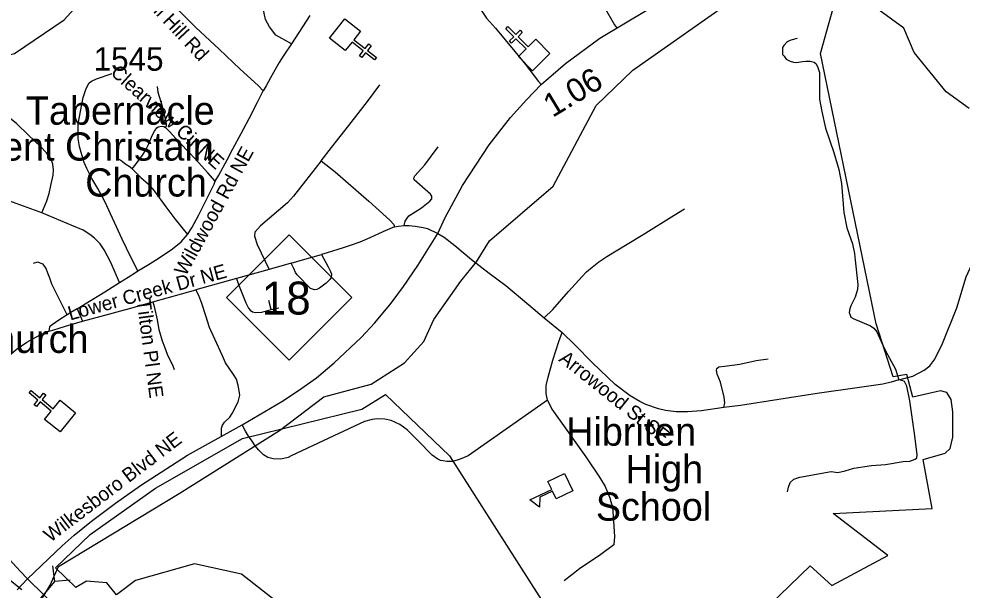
# Model space of a CAD drawing. Extents: x 1159738 to 1321356, y 736314 to 882035.
# Drawn here: x 1258568 to 1263584, y 800663 to 803699 of the extents above; entities that cross this region are included whole.
import ezdxf

# ---------------------------------------------------------------- set-up
doc = ezdxf.new("R2010")
doc.units = 0
for name, color, linetype in [('Exist Boundary Political City Limit New', 7, 'Continuous'), ('Exist Cultural Church CELL', 7, 'Continuous'), ('Exist Cultural Church Label', 7, 'Continuous'), ('Exist Cultural Educational Facility High CELL', 7, 'Continuous'), ('Exist Cultural Educational Facility High Label', 7, 'Continuous'), ('Exist Hydrographic Creek Single Shore', 7, 'Continuous'), ('Exist Road Non-System Type 51', 7, 'Continuous'), ('Exist Road Non-System Type 51 Label', 7, 'Continuous'), ('Exist Road Primary NC Attributed', 7, 'Continuous'), ('Exist Road Primary NC Label', 7, 'Continuous'), ('Exist Road Primary NC Mileage Hundredths English Label', 7, 'Continuous'), ('Exist Road Primary NC Shield CELL', 7, 'Continuous'), ('Exist Road Primary NC Shield Number Label', 7, 'Continuous'), ('Exist Road Primary US Attributed', 7, 'Continuous'), ('Exist Road Primary US Structure Culvert CELL', 7, 'Continuous'), ('Exist Road Primary US Structure Culvert Number Label', 7, 'Continuous'), ('Exist Road Primary US UnDivided 4 Lane Attributed', 7, 'Continuous'), ('Exist Road Secondary Type 51 Attributed', 7, 'Continuous'), ('Exist Road Secondary Type 51 Label', 7, 'Continuous'), ('Exist Road Secondary Type 51 Number Label', 7, 'Continuous'), ('Map Preparation Boundary City Limit Buffer Line', 7, 'Continuous')]:
    doc.layers.add(name, color=color, linetype=linetype)

msp = doc.modelspace()

# ---------------------------------------------------------------- linework, layer by layer
at = {"layer": 'Exist Boundary Political City Limit New'}
for points in [[(1262897.7, 801071), (1263424.1, 801097), (1263376.8, 801356.7), (1263492.7, 801391.7), (1263519.1, 801415.9), (1263534.1, 801476.9), (1263533.3, 801610.4), (1263524.4, 801676.2), (1263501.3, 801713.6), (1263469.3, 801722.5), (1263321.7, 801689.2), (1263289.9, 801809.4), (1263217.3, 801796.2), (1263127, 802078), (1262829.9, 803516.2), (1262935, 803890.8), (1263000.4, 803887.9), (1262935.6, 804019), (1262185.1, 805491.1)], [(1259999, 800554.9), (1259751.7, 800748.4), (1259501.5, 800802.4), (1259188.8, 800714.2), (1259086.5, 800637.4), (1259035.3, 800702.8), (1258928.3, 800710.1), (1258870.4, 800677.2), (1258762.4, 800781.1), (1258946.6, 800958.6), (1259294.3, 801205.2), (1259757.4, 801469.7), (1260391.4, 801624.9), (1260517.5, 801702.7), (1260857, 801376.7), (1261398.8, 800530.4)], [(1262075.4, 800115), (1262774.7, 800792.2), (1262891.1, 800687.8), (1263188.2, 800846.4), (1262897.7, 801071)]]:
    msp.add_lwpolyline(points, dxfattribs=at)
at = {"layer": 'Exist Cultural Church CELL'}
for points in [[(1260384.7, 803633.2), (1260349.5, 803588.5), (1260409.3, 803541.3), (1260429.1, 803566.4), (1260441.6, 803556.5), (1260421.8, 803531.4), (1260469, 803494.1), (1260459.1, 803481.5), (1260411.9, 803518.8), (1260392.1, 803493.7), (1260379.5, 803503.6), (1260399.3, 803528.7), (1260339.6, 803575.9), (1260303.8, 803530.7), (1260220.2, 803596.7), (1260301.1, 803699.2)], [(1261224.5, 803499.2), (1261264.7, 803539.5), (1261210.8, 803593.3), (1261188.2, 803570.7), (1261176.9, 803582), (1261199.5, 803604.6), (1261157, 803647.2), (1261168.3, 803658.5), (1261210.9, 803616), (1261233.5, 803638.6), (1261244.8, 803627.3), (1261222.2, 803604.7), (1261276, 803550.8), (1261316.8, 803591.5), (1261392.1, 803516.2), (1261299.8, 803423.9)], [(1258705, 801570.9), (1258740.8, 801615.2), (1258681.7, 801663.2), (1258661.6, 801638.4), (1258649.2, 801648.4), (1258669.3, 801673.3), (1258622.7, 801711.2), (1258632.8, 801723.6), (1258679.4, 801685.7), (1258699.6, 801710.5), (1258712, 801700.5), (1258691.8, 801675.6), (1258750.9, 801627.6), (1258787.4, 801672.3), (1258870, 801605.2), (1258787.6, 801503.8)]]:
    msp.add_lwpolyline(points, close=True, dxfattribs=at)
at = {"layer": 'Exist Cultural Educational Facility High CELL'}
msp.add_lwpolyline([(1261513.8, 801190.9), (1261425.5, 801148.5), (1261405.6, 801190), (1261337.9, 801157.5), (1261336.4, 801104.6), (1261285.6, 801143), (1261401.5, 801198.6), (1261381.5, 801240.1), (1261469.8, 801282.5)], close=True, dxfattribs=at)
at = {"layer": 'Exist Hydrographic Creek Single Shore'}
for points in [[(1254586.9, 800975.1), (1254741.9, 800979.5), (1255074.5, 801200.9), (1255906.9, 801743), (1256049.8, 801789.4), (1256183.8, 801783.4), (1256377.9, 801887.9), (1256509.9, 802160.9), (1256777.9, 802519.9), (1256981.9, 802657), (1257426.8, 802779.4), (1257725.8, 803062.2), (1257812.9, 803195.1), (1257914.9, 803281.7), (1258243.9, 803442.5), (1258545.8, 803515.2), (1258809.8, 803693.7), (1258946.9, 803848.6), (1259026.9, 804030.7), (1259110.8, 804370.5), (1259135.9, 804386.4), (1259189.9, 804559.3), (1259304.8, 804790.1)], [(1261070.6, 802518.8), (1261408.9, 802811), (1261636.9, 803239.8), (1261832.9, 803426.3), (1262397.5, 803826), (1262793.9, 803843.6), (1263134.9, 803800.7)], [(1263621, 803223), (1263497.9, 803310.9), (1263327.9, 803521), (1263272.9, 803650.2), (1263142, 803744.8), (1263134.9, 803800.7)], [(1260917.4, 802305.6), (1261000.8, 802408.4), (1261070.6, 802518.8)], [(1259953.9, 801510.9), (1260188.9, 801689.9), (1260440.9, 801757.1), (1260618.9, 801871.7), (1260721.9, 801984.5), (1260774.9, 802101.6), (1260917.4, 802305.6)], [(1258778.8, 800789.5), (1259420, 801176.9), (1259953.9, 801510.9)], [(1258644.3, 800494.6), (1258674.9, 800593.8), (1258703.3, 800637.3), (1258735.1, 800690), (1258778.8, 800789.5)]]:
    msp.add_lwpolyline(points, dxfattribs=at)
at = {"layer": 'Exist Road Non-System Type 51'}
for p, q in [((1258690.3, 802667.9), (1258514.7, 802733)), ((1259899.3, 802367.8), (1259724.8, 802319.8)), ((1260016, 802400.8), (1259899.3, 802367.8)), ((1259724.8, 802319.8), (1259509.7, 802259.5)), ((1259280.1, 802195.6), (1259509.7, 802259.5)), ((1258877.9, 802159.1), (1258907.1, 802092.5))]:
    msp.add_line(p, q, dxfattribs=at)
for points in [[(1261436.9, 804213.6), (1261470.1, 804168), (1261483, 804146.7), (1261499.9, 804115.1), (1261522.4, 804068.4), (1261585.9, 803947.1), (1261680.9, 803762.7), (1261734.8, 803667.3), (1261746, 803653)], [(1261062.9, 804151.7), (1261028.2, 804094.4), (1261001.2, 804050.1), (1260981.5, 804014.6), (1260955.1, 803964.5), (1260946.8, 803942.2), (1260946.3, 803915.7), (1260954.1, 803873.5), (1260963.1, 803843.6), (1260996.8, 803789.8), (1261054.7, 803703.1), (1261102.5, 803649.1), (1261204.8, 803526.1), (1261262.2, 803456.9), (1261331.8, 803367), (1261344.9, 803351.3)], [(1260018.5, 803566.1), (1259934.2, 803612.6), (1259900.8, 803656.7), (1259879.5, 803696.5), (1259862.8, 803771.6), (1259861.3, 803808.4), (1259852.2, 803830.5), (1259820.3, 803870.2)], [(1262707.1, 803595.5), (1262673.1, 803586.3), (1262652.6, 803577.1), (1262635, 803558), (1262628.6, 803546.6), (1262628.6, 803527.5), (1262629.3, 803509.9), (1262636.4, 803501.4), (1262648.4, 803485.8), (1262668.9, 803474.5), (1262687.3, 803468.8), (1262702.8, 803467.4), (1262734.6, 803472.4), (1262753, 803475.2), (1262775.6, 803474.5), (1262796.8, 803468.8), (1262807.4, 803459.6), (1262815.9, 803440.5), (1262824.4, 803414.3), (1262825.1, 803325.2), (1262825.6, 803273.3), (1262837, 803207.5), (1262857.5, 803118.4), (1262902, 802989.8), (1262927.4, 802898), (1262941.5, 802825.2), (1262954.3, 802669.8), (1262970.5, 802588.8), (1263000.2, 802504.6), (1263011.5, 802452.9), (1263014.3, 802416.1), (1263028.4, 802287.1), (1263027.7, 802260.9), (1263015, 802220.6), (1262991, 802174.1), (1262986.7, 802157.9), (1262983.2, 802138), (1262987.5, 802124.6), (1262992.4, 802114), (1263003.7, 802106.9), (1263096.3, 802067.3), (1263114.6, 802055.6), (1263129.5, 802036.5), (1263153.5, 801984.1), (1263176.1, 801934.6), (1263229, 801837.2), (1263246.7, 801780.6)], [(1259201.3, 802359.9), (1259164.2, 802432), (1259118.1, 802528.4), (1259025.5, 802728.6), (1258988.8, 802798.6), (1258955.5, 802851.4), (1258929.7, 802904.6), (1258916.1, 802936.6), (1258899.6, 802988.6), (1258890.1, 803020.7), (1258883, 803064.3), (1258883, 803103.4), (1258883.6, 803140.8), (1258910.3, 803282.2), (1258926.8, 803329.7), (1258942.8, 803359.1), (1258954.7, 803368.6), (1258980.1, 803381), (1259063.7, 803408.9)], [(1259303.5, 803339.5), (1259307.9, 803310.6), (1259329.6, 803235.7), (1259340.7, 803190.2), (1259348.4, 803162.4), (1259351.2, 803139.1), (1259351.8, 803131.3), (1259347.3, 803122.5)], [(1259612.7, 802836.1), (1259631, 802867.8), (1259675.4, 802950.5), (1259705.3, 803008.2), (1259749.6, 803090.6), (1259792.9, 803170), (1259837.2, 803256.4), (1259867.1, 803317.7)], [(1260175.8, 802944.7), (1260229.8, 803015.4), (1260323.1, 803133), (1260422.5, 803260.1), (1260487.2, 803348)], [(1258690.3, 802667.9), (1258717.1, 802731.9), (1258728.6, 802771.6), (1258738.7, 802813.4), (1258750.7, 802868), (1258752.4, 802897.2), (1258748.9, 802927.1), (1258739.9, 802954.5), (1258715.5, 802986.5), (1258682.7, 803021.8), (1258619, 803080.7), (1258555.3, 803142.9), (1258512.8, 803176.1), (1258479.6, 803196.8), (1258456.2, 803208.2), (1258435.2, 803217.6)], [(1259171, 802902.9), (1259192.2, 802929.4), (1259226.3, 802974.4), (1259241.6, 803000.1), (1259258.3, 803032.4), (1259277.3, 803079.8), (1259289.9, 803102), (1259302.6, 803119.4), (1259308.9, 803125.4), (1259317, 803127.4), (1259329.3, 803128.4), (1259339.3, 803127.7), (1259347.3, 803122.5)], [(1259612.7, 802836.1), (1259572.4, 802881), (1259522.5, 802935.4), (1259477.6, 802985.7), (1259421.1, 803044), (1259369.5, 803101.2), (1259347.3, 803122.5)], [(1263246.7, 801780.6), (1263320.6, 801800.3), (1263381.5, 801832.4), (1263412, 801854.9), (1263439.2, 801890.2), (1263479.3, 801973.6), (1263554.6, 802163), (1263604.3, 802328.2), (1263658.8, 802443.8), (1263732.6, 802585), (1263777.3, 802675.4), (1263812.5, 802765.3), (1263862.2, 802860), (1263921.5, 802970.7), (1263977.7, 803057.3), (1264011.3, 803107.1), (1264022.4, 803128.5)], [(1260617.4, 802601.8), (1260621.8, 802624.9), (1260633.4, 802640.9), (1260642.2, 802652.4), (1260709.8, 802695.3), (1260753.7, 802730.5), (1260763.6, 802743.2), (1260763.6, 802756.9), (1260756.5, 802767.7), (1260669.6, 802843.6), (1260668.5, 802849.1), (1260670.2, 802857.9), (1260674, 802865.6), (1260726.8, 802923.3), (1260798.2, 803018.8)], [(1259171, 802902.9), (1259155.2, 802914.6), (1259132, 802929.3), (1259116.7, 802941.9), (1259101.4, 802952.2)], [(1260175.8, 802944.7), (1260028.1, 802756.2), (1259996.1, 802721.3), (1259853.7, 802598.9), (1259823.4, 802566.5), (1259821.8, 802544.5), (1259835.5, 802500.3), (1259899.3, 802367.8)], [(1260175.8, 802944.7), (1260250, 802886.9), (1260429.8, 802731.3), (1260540, 802629.2), (1260561.5, 802607.2), (1260565.9, 802593.5)], [(1259171, 802902.9), (1259217, 802856), (1259257.6, 802821.1), (1259287.3, 802784.9), (1259349.2, 802700.5), (1259397.9, 802635.8), (1259464, 802553.8)], [(1259464, 802553.8), (1259488.1, 802589), (1259525.4, 802657.4), (1259607.3, 802821), (1259612.7, 802836.1)], [(1259103.6, 802298.1), (1259057.6, 802403.8), (1259022, 802471.5), (1259000.3, 802503.7), (1258970.4, 802533.5), (1258945.2, 802553), (1258910.8, 802577.1), (1258858, 802597.8), (1258690.3, 802667.9)], [(1261361.8, 802111.1), (1261406.8, 802155.1), (1261490.3, 802249.9), (1261563.1, 802329.9), (1261586.9, 802355.1), (1261615.9, 802379.9), (1261652.7, 802408.2), (1261694.4, 802435.8), (1261801.7, 802501.4), (1261888, 802553.7), (1262053.1, 802656), (1262108.1, 802690.3)], [(1260565.9, 802593.5), (1260540.6, 802584.1), (1260503.8, 802567.1), (1260433.9, 802535.2), (1260381.8, 802513.4), (1260329.6, 802494.7), (1260292.2, 802482.6), (1260207.1, 802455.9), (1260177.5, 802447.7)], [(1260565.9, 802593.5), (1260587.2, 802597.9), (1260617.4, 802601.8)], [(1260617.4, 802601.8), (1260644.2, 802601.2), (1260676.1, 802598.5), (1260717.8, 802591.3), (1260740.4, 802585.3), (1260795, 802558.7)], [(1260795, 802558.7), (1260829.7, 802538.9), (1260886.9, 802495), (1260975.3, 802420.7), (1261069.3, 802348.6), (1261157.7, 802282.1), (1261280.5, 802179), (1261361.8, 802111.1)], [(1259201.3, 802359.9), (1259251.3, 802390.3), (1259308.3, 802425.3), (1259384.7, 802476.5), (1259430.5, 802513.5), (1259464, 802553.8)], [(1260177.5, 802447.7), (1260212.6, 802381.7), (1260224.7, 802356.9), (1260229.7, 802342.6), (1260228, 802325), (1260222, 802314.5), (1260202.8, 802295.3), (1260167, 802268.9), (1260153.3, 802261.2), (1260139.5, 802260.1), (1260118.7, 802267.2), (1260047.7, 802339.8), (1260039.5, 802351.4), (1260029.6, 802372.9), (1260016, 802400.8)], [(1260016, 802400.8), (1260088.4, 802421.8), (1260177.5, 802447.7)], [(1258825.3, 802127.1), (1258767.7, 802240.3), (1258743, 802289.6), (1258732.1, 802321.2), (1258722.5, 802347.2), (1258712.9, 802373.3), (1258697.8, 802395.2), (1258667.6, 802405.5), (1258644.3, 802400)], [(1259103.6, 802298.1), (1259149.5, 802326.8), (1259194.2, 802355), (1259201.3, 802359.9)], [(1259724.8, 802319.8), (1259735.2, 802288), (1259775.1, 802190.3), (1259789.8, 802161.5), (1259798.7, 802150.4), (1259809.8, 802143), (1259826.8, 802139.3), (1259859.3, 802140.8), (1259910.3, 802154.8), (1259950.2, 802164.4)], [(1258877.9, 802159.1), (1258920.3, 802184.6), (1259024.4, 802249.1), (1259103.6, 802298.1)], [(1259645.4, 801482.8), (1259646, 801524), (1259650.5, 801540.7), (1259662.1, 801556.2), (1259689.2, 801583.3), (1259702.7, 801602), (1259734.9, 801663.2), (1259743.9, 801699.3), (1259736.8, 801743.7), (1259725.2, 801785), (1259709.8, 801808.6), (1259666.6, 801870.4), (1259651.2, 801908.3), (1259610, 801997.8), (1259582.4, 802058.8), (1259561.8, 802121.9), (1259541.3, 802186.7), (1259525.2, 802229.2), (1259509.7, 802259.5)], [(1258877.9, 802159.1), (1258844.7, 802137.9), (1258825.3, 802127.1)], [(1258907.1, 802092.5), (1259005.6, 802119.3), (1259175.5, 802166.2), (1259280.1, 802195.6)], [(1259280.1, 802195.6), (1259288.4, 802170.7), (1259303.2, 802100.2), (1259312.5, 802048.5), (1259330.3, 801987.7), (1259341.8, 801956.9), (1259357.3, 801917.8), (1259386.1, 801855.4), (1259394.5, 801836.7)], [(1259910.3, 802154.8), (1259897.7, 802202.2)], [(1258825.3, 802127.1), (1258781.2, 802098.8), (1258745.3, 802074.1), (1258731, 802063.2), (1258727.3, 802039.1)], [(1261361.8, 802111.1), (1261456.2, 802031.9)], [(1258727.3, 802039.1), (1258748, 802044.4), (1258816.7, 802066.2), (1258907.1, 802092.5)], [(1258426.8, 801819.1), (1258474.9, 801872.5), (1258499.5, 801897.2), (1258514.1, 801909.2), (1258554, 801942.7), (1258610.4, 801981.2), (1258682.3, 802019.5), (1258727.3, 802039.1)], [(1261379.1, 801672.9), (1261372.2, 801708.1), (1261371.5, 801751.3), (1261382.1, 801795.1), (1261406.8, 801885), (1261438.6, 801984.4), (1261456.2, 802031.9)], [(1262317, 801633.1), (1262197.5, 801616.8), (1262124, 801610.5), (1262062.5, 801611.2), (1262006.2, 801618.2), (1261969.4, 801626.7), (1261902.3, 801649.4), (1261869.8, 801665.6), (1261819.1, 801695.3), (1261739.3, 801755.4), (1261618.4, 801871.5), (1261523.8, 801967.5), (1261456.2, 802031.9)], [(1262317, 801633.1), (1262322.6, 801658.6), (1262318, 801689.2), (1262298.8, 801768.6), (1262280.6, 801811.7), (1262277.2, 801831), (1262279.5, 801841.2), (1262289.7, 801850.3), (1262319.2, 801853.7), (1262400.8, 801865), (1262488.1, 801884.3), (1262551.5, 801892.3)], [(1263246.7, 801780.6), (1263206.4, 801768.6), (1263161.9, 801757.3), (1263037.5, 801740.3), (1262812.7, 801708.5), (1262405.2, 801644.3), (1262317, 801633.1)], [(1262655.7, 801185.6), (1262660.5, 801209.7), (1262668.6, 801235.4), (1262687.8, 801253), (1262719.9, 801264.3), (1262886.6, 801293.1), (1262921.9, 801288.3), (1262961.9, 801298), (1263008.4, 801310.8), (1263101.4, 801325.2), (1263175.2, 801331.7), (1263269.8, 801347.7), (1263305, 801349.3), (1263333.9, 801358.9), (1263341.9, 801367), (1263345.1, 801383), (1263332.3, 801482.5), (1263305, 801668.6), (1263289, 801747.2), (1263277.8, 801771.3), (1263268.2, 801776.1), (1263246.7, 801780.6)], [(1261379.1, 801672.9), (1260957.7, 801377.4), (1260915.3, 801359), (1260875, 801347.6), (1260843.4, 801346.2), (1260823.6, 801349.7), (1260809.4, 801352.6), (1260795.3, 801358.9), (1260764.9, 801380.9), (1260690.7, 801456.6), (1260632.7, 801516), (1260594.5, 801543.6), (1260547.9, 801565.5), (1260513.2, 801572.6), (1260475.8, 801573.3), (1260446.8, 801570.5), (1260406.7, 801560.2), (1260243, 801483.1), (1260016.1, 801377.6), (1259999.9, 801368.7), (1259960.2, 801359.1), (1259920.7, 801361), (1259891.5, 801368.9), (1259869.2, 801382), (1259843.6, 801407.1), (1259824.4, 801429.8)], [(1261379.1, 801672.9), (1261402.8, 801625.2), (1261581.9, 801371.1), (1261655.6, 801263.3), (1261686.1, 801214.7), (1261711.1, 801153.4), (1261724.7, 801102.4), (1261728, 801056.4), (1261735.9, 800948.6), (1261731.4, 800904.4), (1261662.2, 800852.2), (1261548.9, 800776.2), (1261467.4, 800712)], [(1259790, 801481.8), (1259773.7, 801508.6), (1259755.7, 801542.6)], [(1259824.4, 801429.8), (1259807.8, 801454.5), (1259790, 801481.8)], [(1257815, 801069.2), (1257870.1, 801077.2), (1257943.4, 801085.1), (1257989.5, 801088), (1258037.2, 801086.3), (1258084.9, 801083.4), (1258143.5, 801074.3), (1258178.9, 801066.8), (1258221.5, 801052.6), (1258256.2, 801037.2), (1258298.3, 801017.3), (1258330.7, 800997.4), (1258368.6, 800971.4), (1258403.8, 800940.1), (1258437.4, 800908.3), (1258518.5, 800826.6), (1258575.9, 800764.7), (1258614.2, 800724.1)]]:
    msp.add_lwpolyline(points, dxfattribs=at)
at = {"layer": 'Exist Road Primary NC Attributed'}
msp.add_lwpolyline([(1258614.2, 800724.1), (1258798.2, 800899.3), (1258861.7, 800955), (1258954.9, 801029.1), (1259082.1, 801124.7), (1259214.2, 801220.1), (1259465.3, 801381.3), (1259755.7, 801542.6), (1259966.3, 801665.7), (1260055.5, 801723.6), (1260150, 801792.4), (1260244.6, 801870.5), (1260387.9, 802005.6), (1260460.9, 802084), (1260547.1, 802187.6), (1260614.1, 802276.7), (1260689.4, 802387.8), (1260795, 802558.7), (1260832.6, 802640.3), (1260927.7, 802814.3), (1261069.4, 803029.7), (1261183, 803174.7), (1261266.5, 803269.1), (1261344.9, 803351.3), (1261474, 803462.2), (1261657, 803596.5), (1263087.1, 804452.7)], dxfattribs=at)
at = {"layer": 'Exist Road Primary NC Shield CELL'}
msp.add_lwpolyline([(1259672.7, 802217.7), (1260005.7, 802550.7), (1260338.7, 802217.7), (1260005.7, 801884.7)], close=True, dxfattribs=at)
at = {"layer": 'Exist Road Primary US Attributed'}
msp.add_lwpolyline([(1258614.2, 800724.1), (1258703.3, 800637.3), (1258986.9, 800349.4), (1259037.3, 800301), (1259089.1, 800253.3), (1259159.3, 800195.2), (1259232.6, 800143.3), (1259312, 800093.4), (1259389.3, 800048.6), (1259492.1, 799996.7), (1259560.1, 799963.3), (1259625.3, 799929), (1259674.9, 799905.1), (1259745.9, 799868.1), (1259820.7, 799824.2), (1259891.8, 799778.1), (1260027, 799676.5), (1260073.6, 799636.2)], dxfattribs=at)
at = {"layer": 'Exist Road Primary US Structure Culvert CELL'}
for p, q in [((1258746.7, 800792.2), (1258757, 800709.5)), ((1258757, 800709.5), (1258630.9, 800556.4)), ((1258840.1, 800715.3), (1258757, 800709.5))]:
    msp.add_line(p, q, dxfattribs=at)
at = {"layer": 'Exist Road Primary US Structure Culvert Number Label'}
msp.add_line((1258583.5, 800664.8), (1257593.8, 801441.4), dxfattribs=at)
at = {"layer": 'Exist Road Primary US UnDivided 4 Lane Attributed'}
msp.add_lwpolyline([(1258559.6, 800665.5), (1258614.2, 800724.1)], dxfattribs=at)
at = {"layer": 'Exist Road Secondary Type 51 Attributed'}
for points in [[(1259354.2, 803809.6), (1259509.7, 803653.7), (1259632.8, 803537.9), (1259744.8, 803432.2), (1259839.9, 803344.5), (1259867.1, 803317.7)], [(1260114.6, 803717.1), (1260018.5, 803566.1), (1259976.3, 803506.2), (1259952.6, 803467.5), (1259938, 803443.2), (1259906.4, 803385.4), (1259883.1, 803342.6), (1259867.1, 803317.7)]]:
    msp.add_lwpolyline(points, dxfattribs=at)
at = {"layer": 'Map Preparation Boundary City Limit Buffer Line'}
for points in [[(1262897.7, 801071), (1263424.1, 801097), (1263376.8, 801356.7), (1263492.7, 801391.7), (1263519.1, 801415.9), (1263534.1, 801476.9), (1263533.3, 801610.4), (1263524.4, 801676.2), (1263501.3, 801713.6), (1263469.3, 801722.5), (1263321.7, 801689.2), (1263289.9, 801809.4), (1263217.3, 801796.2), (1263127, 802078), (1262829.9, 803516.2), (1262935, 803890.8), (1263000.4, 803887.9), (1262935.6, 804019), (1262185.1, 805491.1)], [(1259999, 800554.9), (1259751.7, 800748.4), (1259501.5, 800802.4), (1259188.8, 800714.2), (1259086.5, 800637.4), (1259035.3, 800702.8), (1258928.3, 800710.1), (1258870.4, 800677.2), (1258762.4, 800781.1), (1258946.6, 800958.6), (1259294.3, 801205.2), (1259757.4, 801469.7), (1260391.4, 801624.9), (1260517.5, 801702.7), (1260857, 801376.7), (1261398.8, 800530.4)], [(1262075.4, 800115), (1262774.7, 800792.2), (1262891.1, 800687.8), (1263188.2, 800846.4), (1262897.7, 801071)]]:
    msp.add_lwpolyline(points, dxfattribs=at)

# ---------------------------------------------------------------- texts
at = {"layer": 'Exist Cultural Church Label'}
for s, p in [('Tabernacle', (1258605.9, 803137.1)), ('Advent Christain', (1258133.3, 802946.1)), ('Church', (1258921, 802755.1)), ('Community Church', (1257221.9, 801923.9))]:
    msp.add_text(s, height=150, dxfattribs=at).set_placement(p)
at = {"layer": 'Exist Cultural Educational Facility High Label'}
for s, p in [('Hibriten', (1261478.4, 801430.8)), ('High', (1261793.5, 801231.6)), ('School', (1261636, 801032.4))]:
    msp.add_text(s, height=150, dxfattribs=at).set_placement(p)
at = {"layer": 'Exist Road Non-System Type 51 Label'}
for s, rotation, p in [('Clearview Cir NE', 317.7644, (1259051.1, 803407.3)), ('Wildwood Rd NE', 61.3271, (1259455.5, 802327.9)), ('Lower Creek Dr NE', 15.3319, (1258840.7, 802096.1)), ('Tilton Pl NE', 277.6147, (1259193.8, 802204)), ('Arrowood St SE', 321.3416, (1261434.6, 801884))]:
    msp.add_text(s, height=75, rotation=rotation, dxfattribs=at).set_placement(p)
at = {"layer": 'Exist Road Primary NC Label'}
msp.add_text('Wilkesboro Blvd NE', height=75, rotation=37.3007, dxfattribs=at).set_placement((1258736, 800914.2))
at = {"layer": 'Exist Road Primary NC Mileage Hundredths English Label'}
msp.add_text('1.06', height=125, rotation=31.195, dxfattribs=at).set_placement((1261405.9, 803172.5))
at = {"layer": 'Exist Road Primary NC Shield Number Label'}
msp.add_text('18', height=175, dxfattribs=at).set_placement((1259859.8, 802128))
at = {"layer": 'Exist Road Secondary Type 51 Label'}
msp.add_text('Cottrell Hill Rd', height=75, rotation=312.9665, dxfattribs=at).set_placement((1259093.2, 803937.9))
at = {"layer": 'Exist Road Secondary Type 51 Number Label'}
msp.add_text('1545', height=125, dxfattribs=at).set_placement((1258965.6, 803423.8))

doc.saveas('drawing.dxf')
